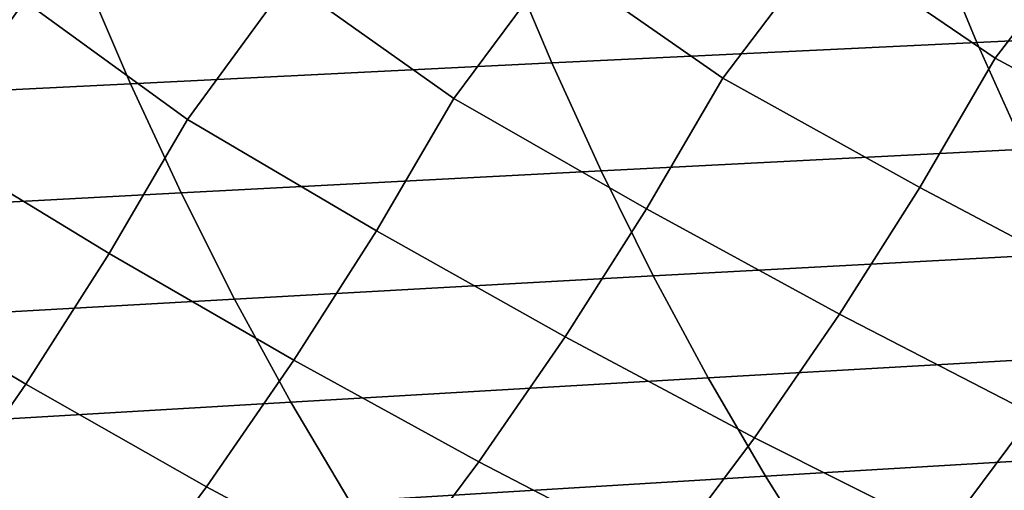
# Model space of a CAD drawing. Header units: metres. Extents: x -240 to 45, y -77 to 27.
# Tile 398 of 656: x -179.78 to -175.61, y -9.66 to -7.66. Entities that reach past the tile are written whole.
import ezdxf

# ---------------------------------------------------------------- set-up
doc = ezdxf.new("R2010")
doc.units = ezdxf.units.M
doc.layers.add('solid_102011X2', color=7, linetype='CONTINUOUS')

msp = doc.modelspace()

# ---------------------------------------------------------------- linework, layer by layer
at = {"layer": 'solid_102011X2'}
for points in [[(-175.647156, -7.823678, 309.087585), (-176.36702, -7.333542, 307.571869), (-175.83754, -6.742451, 307.83902), (-175.208679, -7.254742, 309.186707)], [(-176.801849, -7.908435, 307.477539), (-177.511963, -7.414163, 305.938934), (-176.980164, -6.816171, 306.213409), (-176.36702, -7.333542, 307.571869)], [(-177.943283, -7.995166, 305.849945), (-178.643753, -7.496833, 304.288849), (-178.109604, -6.891724, 304.570312), (-177.511963, -7.414163, 305.938934)], [(-179.071747, -8.084117, 304.205597), (-179.762802, -7.581786, 302.622375), (-179.226212, -6.969322, 302.910522), (-178.643753, -7.496833, 304.288849)], [(-180.187683, -8.17553, 302.545349), (-180.869598, -7.669252, 300.940247), (-180.331009, -7.051938, 301.236359), (-179.762802, -7.581786, 302.622375)], [(-174.09433, -7.211634, 346.895874), (-175.916946, -7.292365, 345.530884), (-175.72493, -7.75724, 345.307404), (-173.907501, -7.671372, 346.672394)], [(-174.793808, -8.283269, 310.783783), (-175.647156, -7.823678, 309.087585), (-175.208679, -7.254742, 309.186707), (-174.479004, -7.740654, 310.679047)], [(-175.916946, -7.292365, 345.530884), (-177.724594, -7.37407, 344.141815), (-177.527328, -7.844138, 343.918396), (-175.72493, -7.75724, 345.307404)], [(-175.966324, -8.372235, 309.190552), (-176.801849, -7.908435, 307.477539), (-176.36702, -7.333542, 307.571869), (-175.647156, -7.823678, 309.087585)], [(-177.724594, -7.37407, 344.141815), (-179.516769, -7.456712, 342.729218), (-179.314163, -7.932029, 342.50592), (-177.527328, -7.844138, 343.918396)], [(-177.125351, -8.463064, 307.578949), (-177.943283, -7.995166, 305.849945), (-177.511963, -7.414163, 305.938934), (-176.801849, -7.908435, 307.477539)], [(-179.516769, -7.456712, 342.729218), (-181.292725, -7.540257, 341.293884), (-181.084717, -8.020875, 341.070709), (-179.314163, -7.932029, 342.50592)], [(-178.271118, -8.556017, 305.949982), (-179.071747, -8.084117, 304.205597), (-178.643753, -7.496833, 304.288849), (-177.943283, -7.995166, 305.849945)], [(-179.4039, -8.651352, 304.304474), (-180.187683, -8.17553, 302.545349), (-179.762802, -7.581786, 302.622375), (-179.071747, -8.084117, 304.205597)], [(-173.907501, -7.671372, 346.672394), (-175.72493, -7.75724, 345.307404), (-175.521194, -8.210152, 345.070282), (-173.709259, -8.119283, 346.435272)], [(-175.72493, -7.75724, 345.307404), (-177.527328, -7.844138, 343.918396), (-177.318008, -8.302107, 343.681335), (-175.521194, -8.210152, 345.070282)], [(-177.527328, -7.844138, 343.918396), (-179.314163, -7.932029, 342.50592), (-179.099197, -8.395107, 342.268951), (-177.318008, -8.302107, 343.681335)], [(-175.647156, -7.823678, 309.087585), (-174.793808, -8.283269, 310.783783), (-175.129547, -8.814249, 310.896149), (-175.966324, -8.372235, 309.190552)], [(-179.314163, -7.932029, 342.50592), (-181.084717, -8.020875, 341.070709), (-180.864014, -8.489113, 340.833893), (-179.099197, -8.395107, 342.268951)], [(-176.801849, -7.908435, 307.477539), (-175.966324, -8.372235, 309.190552), (-176.306717, -8.909055, 309.301056), (-177.125351, -8.463064, 307.578949)], [(-177.943283, -7.995166, 305.849945), (-177.125351, -8.463064, 307.578949), (-177.470383, -9.005856, 307.687836), (-178.271118, -8.556017, 305.949982)], [(-179.071747, -8.084117, 304.205597), (-178.271118, -8.556017, 305.949982), (-178.620758, -9.104926, 306.057434), (-179.4039, -8.651352, 304.304474)], [(-180.187683, -8.17553, 302.545349), (-179.4039, -8.651352, 304.304474), (-179.758179, -9.206539, 304.410736), (-180.5242, -8.749329, 302.64325)], [(-175.521194, -8.210152, 345.070282), (-177.318008, -8.302107, 343.681335), (-177.097, -8.74728, 343.43103), (-175.306076, -8.650413, 344.819916)], [(-177.318008, -8.302107, 343.681335), (-179.099197, -8.395107, 342.268951), (-178.872192, -8.845243, 342.018738), (-177.097, -8.74728, 343.43103)], [(-175.966324, -8.372235, 309.190552), (-175.129547, -8.814249, 310.896149), (-175.485764, -9.332803, 311.016022), (-176.306717, -8.909055, 309.301056)], [(-179.099197, -8.395107, 342.268951), (-180.864014, -8.489113, 340.833893), (-180.630966, -8.944258, 340.583832), (-178.872192, -8.845243, 342.018738)], [(-177.125351, -8.463064, 307.578949), (-176.306717, -8.909055, 309.301056), (-176.667877, -9.433339, 309.419006), (-177.470383, -9.005856, 307.687836)], [(-178.271118, -8.556017, 305.949982), (-177.470383, -9.005856, 307.687836), (-177.836456, -9.536002, 307.804108), (-178.620758, -9.104926, 306.057434)], [(-179.4039, -8.651352, 304.304474), (-178.620758, -9.104926, 306.057434), (-178.99173, -9.641078, 306.172241), (-179.758179, -9.206539, 304.410736)], [(-175.306076, -8.650413, 344.819916), (-177.097, -8.74728, 343.43103), (-176.864609, -9.178967, 343.167816), (-175.07988, -9.077338, 344.556641)], [(-180.5242, -8.749329, 302.64325), (-179.758179, -9.206539, 304.410736), (-180.134064, -9.748855, 304.524323), (-180.883118, -9.310969, 302.748535)], [(-177.097, -8.74728, 343.43103), (-178.872192, -8.845243, 342.018738), (-178.63353, -9.281736, 341.755676), (-176.864609, -9.178967, 343.167816)], [(-178.872192, -8.845243, 342.018738), (-180.630966, -8.944258, 340.583832), (-180.385925, -9.385604, 340.320923), (-178.63353, -9.281736, 341.755676)], [(-176.306717, -8.909055, 309.301056), (-175.485764, -9.332803, 311.016022), (-175.861938, -9.838168, 311.14328), (-176.667877, -9.433339, 309.419006)], [(-177.470383, -9.005856, 307.687836), (-176.667877, -9.433339, 309.419006), (-177.049286, -9.94432, 309.544312), (-177.836456, -9.536002, 307.804108)], [(-175.07988, -9.077338, 344.556641), (-176.864609, -9.178967, 343.167816), (-176.621201, -9.596492, 342.892151), (-174.842957, -9.490263, 344.280884)], [(-178.620758, -9.104926, 306.057434), (-177.836456, -9.536002, 307.804108), (-178.223053, -10.052726, 307.927643), (-178.99173, -9.641078, 306.172241)], [(-176.864609, -9.178967, 343.167816), (-178.63353, -9.281736, 341.755676), (-178.383545, -9.703907, 341.480133), (-176.621201, -9.596492, 342.892151)], [(-179.758179, -9.206539, 304.410736), (-178.99173, -9.641078, 306.172241), (-179.383514, -10.163688, 306.294281), (-180.134064, -9.748855, 304.524323)], [(-178.63353, -9.281736, 341.755676), (-180.385925, -9.385604, 340.320923), (-180.129272, -9.812462, 340.045563), (-178.383545, -9.703907, 341.480133)], [(-175.485764, -9.332803, 311.016022), (-174.660751, -9.733972, 312.723572), (-175.051056, -10.220031, 312.860077), (-175.861938, -9.838168, 311.14328)], [(-176.667877, -9.433339, 309.419006), (-175.861938, -9.838168, 311.14328), (-176.257797, -10.329602, 311.277527), (-177.049286, -9.94432, 309.544312)], [(-174.842957, -9.490263, 344.280884), (-176.621201, -9.596492, 342.892151), (-176.367172, -9.999224, 342.604401), (-174.595688, -9.888561, 343.993073)], [(-177.836456, -9.536002, 307.804108), (-177.049286, -9.94432, 309.544312), (-177.450638, -10.441243, 309.676514), (-178.223053, -10.052726, 307.927643)], [(-176.621201, -9.596492, 342.892151), (-178.383545, -9.703907, 341.480133), (-178.122635, -10.111115, 341.192535), (-176.367172, -9.999224, 342.604401)], [(-178.99173, -9.641078, 306.172241), (-178.223053, -10.052726, 307.927643), (-178.629883, -10.555266, 308.058105), (-179.383514, -10.163688, 306.294281)]]:
    msp.add_3dface(points, dxfattribs=at)

doc.saveas('drawing.dxf')
